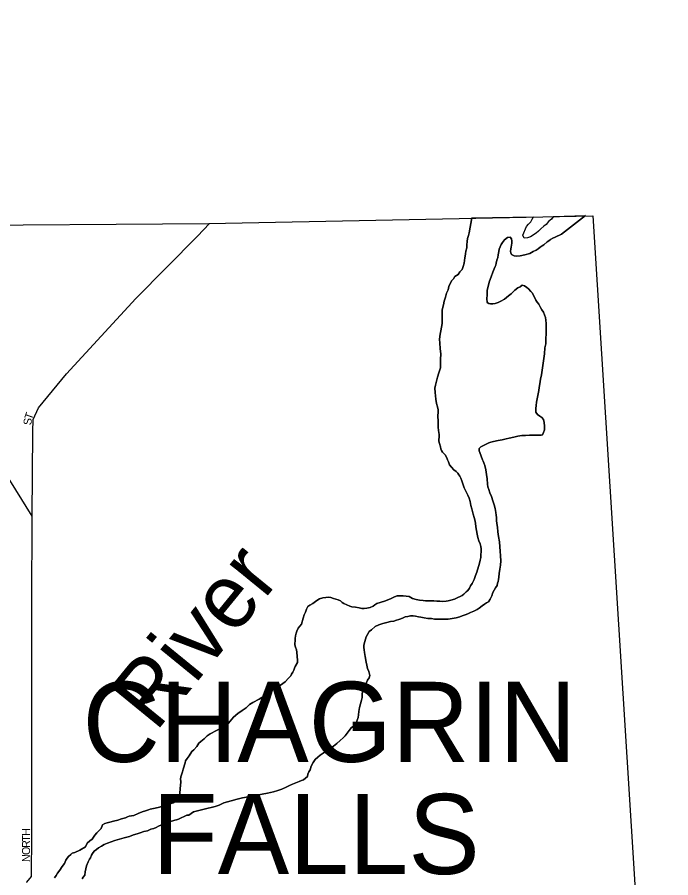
# Model space of a CAD drawing. Extents: x -561 to 1170, y 0 to 846.
# Drawn here: x 468.32 to 479.33, y 226.72 to 241.23 of the extents above; entities that cross this region are included whole.
import ezdxf

# ---------------------------------------------------------------- set-up
doc = ezdxf.new("R2010")
doc.units = 0
for name, color, linetype in [('GM_X_City_Street', 7, 'Continuous'), ('GM_X_City_Street_Text', 7, 'Continuous'), ('GM_X_Corporation_Text', 7, 'Continuous'), ('GM_X_County', 7, 'Continuous'), ('GM_X_Major_River', 7, 'Continuous'), ('GM_X_Major_River_Text', 7, 'Continuous')]:
    doc.layers.add(name, color=color, linetype=linetype)

msp = doc.modelspace()

# ---------------------------------------------------------------- linework, layer by layer
at = {"layer": 'GM_X_City_Street'}
for points in [[(468.568, 232.549), (468.568, 232.549), (468.57, 232.819), (468.579, 234.239), (468.583, 234.45), (468.673, 234.646), (469.145, 235.218), (470.313, 236.49), (471.353, 237.539), (471.555, 237.752)], [(468.57, 232.819), (467.257, 234.92), (466.779, 235.699), (466.564, 236.011), (466.383, 236.247), (466.267, 236.376)], [(468.561, 228.311), (468.562, 231.605), (468.568, 232.549)], [(468.56, 227.464), (468.561, 227.548), (468.561, 228.311)], [(468.473, 226.646), (468.475, 226.648), (468.556, 226.746), (468.56, 227.463), (468.56, 227.464)]]:
    msp.add_lwpolyline(points, dxfattribs=at)
at = {"layer": 'GM_X_County'}
msp.add_lwpolyline([(466.148, 281.711), (466.276, 259.428), (466.313, 253.936), (466.279, 251.796), (466.28, 247.567), (466.28, 245.072), (466.408, 237.742), (466.848, 237.719), (471.546, 237.752), (478.016, 237.883), (478.739, 226.426), (478.848, 224.815), (479.164, 220.147), (479.331, 217.621), (477.752, 217.584), (469.804, 217.395), (466.368, 217.313), (466.37, 216.798), (466.375, 215.749), (466.382, 214.541), (466.407, 209.575)], dxfattribs=at)
at = {"layer": 'GM_X_Major_River'}
for p, q in [((475.977, 237.848), (477.019, 237.867)), ((477.352, 237.871), (477.891, 237.887))]:
    msp.add_line(p, q, dxfattribs=at)
for points in [[(475.977, 237.848), (475.932, 237.599), (475.921, 237.551), (475.906, 237.502), (475.901, 237.453), (475.896, 237.393), (475.891, 237.344), (475.875, 237.29), (475.87, 237.241), (475.865, 237.203), (475.86, 237.176), (475.855, 237.132), (475.85, 237.083), (475.834, 237.029), (475.813, 236.98), (475.775, 236.937), (475.748, 236.893), (475.694, 236.86), (475.668, 236.822), (475.635, 236.789), (475.593, 236.691), (475.577, 236.637), (475.551, 236.577), (475.535, 236.512), (475.514, 236.447), (475.498, 236.381), (475.482, 236.322), (475.477, 236.294), (475.478, 236.262), (475.478, 236.229), (475.478, 236.191), (475.478, 236.159), (475.479, 236.115), (475.479, 236.067), (475.469, 236.007), (475.453, 235.947), (475.443, 235.887), (475.433, 235.806), (475.439, 235.735), (475.445, 235.649), (475.457, 235.551), (475.452, 235.464), (475.448, 235.323), (475.422, 235.236), (475.401, 235.165), (475.38, 235.095), (475.364, 235.03), (475.354, 234.975), (475.36, 234.905), (475.365, 234.851), (475.371, 234.791), (475.383, 234.721), (475.4, 234.661), (475.411, 234.612), (475.411, 234.569), (475.406, 234.515), (475.407, 234.487), (475.413, 234.439), (475.408, 234.379), (475.408, 234.314), (475.414, 234.27), (475.42, 234.227), (475.426, 234.2), (475.426, 234.173), (475.426, 234.146), (475.421, 234.119), (475.421, 234.086), (475.432, 234.043), (475.449, 233.989), (475.455, 233.956), (475.466, 233.929), (475.482, 233.897), (475.526, 233.853), (475.554, 233.805), (475.57, 233.767), (475.582, 233.734), (475.604, 233.686), (475.637, 233.643), (475.675, 233.599), (475.713, 233.573), (475.74, 233.546), (475.757, 233.519), (475.773, 233.492), (475.79, 233.459), (475.807, 233.416), (475.829, 233.362), (475.851, 233.297), (475.884, 233.232), (475.912, 233.172), (475.934, 233.124), (475.951, 233.064), (475.962, 232.999), (475.979, 232.945), (475.99, 232.896), (476.001, 232.853), (476.018, 232.799), (476.029, 232.755), (476.041, 232.701), (476.047, 232.642), (476.058, 232.577), (476.069, 232.517)], [(476.069, 232.517), (476.058, 232.577), (476.047, 232.642), (476.041, 232.701), (476.029, 232.755), (476.018, 232.799), (476.001, 232.853), (475.99, 232.896), (475.979, 232.945), (475.962, 232.999), (475.951, 233.064), (475.934, 233.124), (475.912, 233.172), (475.884, 233.232), (475.851, 233.297), (475.829, 233.362), (475.807, 233.416), (475.79, 233.459), (475.773, 233.492), (475.757, 233.519), (475.74, 233.546), (475.713, 233.573), (475.675, 233.599), (475.637, 233.643), (475.604, 233.686), (475.582, 233.734), (475.57, 233.767), (475.554, 233.805), (475.526, 233.853), (475.482, 233.897), (475.466, 233.929), (475.455, 233.956), (475.449, 233.989), (475.432, 234.043), (475.421, 234.086), (475.421, 234.119), (475.426, 234.146), (475.426, 234.173), (475.426, 234.2), (475.42, 234.227), (475.414, 234.27), (475.408, 234.314), (475.408, 234.379), (475.413, 234.439), (475.407, 234.487), (475.406, 234.515), (475.411, 234.569), (475.411, 234.612), (475.4, 234.661), (475.383, 234.721), (475.371, 234.791), (475.365, 234.851), (475.36, 234.905), (475.354, 234.975), (475.364, 235.03), (475.38, 235.095), (475.401, 235.165), (475.422, 235.236), (475.448, 235.323), (475.452, 235.464), (475.457, 235.551), (475.445, 235.649), (475.439, 235.735), (475.433, 235.806), (475.443, 235.887), (475.453, 235.947), (475.469, 236.007), (475.479, 236.067), (475.479, 236.115), (475.478, 236.159), (475.478, 236.191), (475.478, 236.229), (475.478, 236.262), (475.477, 236.294), (475.482, 236.322), (475.498, 236.381), (475.514, 236.447), (475.535, 236.512), (475.551, 236.577), (475.577, 236.637), (475.593, 236.691), (475.635, 236.789), (475.668, 236.822), (475.694, 236.86), (475.748, 236.893), (475.775, 236.937), (475.813, 236.98), (475.834, 237.029), (475.85, 237.083), (475.855, 237.132), (475.86, 237.176), (475.865, 237.203), (475.87, 237.241), (475.875, 237.29), (475.891, 237.344), (475.896, 237.393), (475.901, 237.453), (475.906, 237.502), (475.921, 237.551), (475.932, 237.599), (475.977, 237.848)], [(476.673, 236.601), (476.64, 236.568), (476.597, 236.535), (476.527, 236.48), (476.468, 236.442), (476.419, 236.42), (476.371, 236.403), (476.333, 236.398), (476.295, 236.397), (476.262, 236.403), (476.235, 236.424), (476.229, 236.489), (476.239, 236.544), (476.239, 236.587), (476.239, 236.63), (476.275, 236.782), (476.302, 236.853), (476.333, 236.935), (476.355, 236.989), (476.371, 237.027), (476.381, 237.054), (476.386, 237.087), (476.402, 237.136), (476.418, 237.179), (476.423, 237.228), (476.433, 237.283), (476.438, 237.321), (476.454, 237.359), (476.47, 237.402), (476.492, 237.435), (476.529, 237.479), (476.578, 237.517), (476.626, 237.523), (476.648, 237.496), (476.654, 237.458), (476.654, 237.42), (476.644, 237.387), (476.639, 237.355), (476.634, 237.327), (476.629, 237.284), (476.634, 237.257), (476.645, 237.23), (476.694, 237.208), (476.732, 237.203), (476.792, 237.209), (476.873, 237.226), (476.954, 237.248), (477.013, 237.281), (477.062, 237.303), (477.094, 237.325), (477.127, 237.358), (477.164, 237.38), (477.191, 237.396), (477.245, 237.445), (477.277, 237.462), (477.304, 237.484), (477.342, 237.506), (477.385, 237.522), (477.488, 237.572), (477.891, 237.887)], [(477.891, 237.887), (477.488, 237.572), (477.385, 237.522), (477.342, 237.506), (477.304, 237.484), (477.277, 237.462), (477.245, 237.445), (477.191, 237.396), (477.164, 237.38), (477.127, 237.358), (477.094, 237.325), (477.062, 237.303), (477.013, 237.281), (476.954, 237.248), (476.873, 237.226), (476.792, 237.209), (476.732, 237.203), (476.694, 237.208), (476.645, 237.23), (476.634, 237.257), (476.629, 237.284), (476.634, 237.327), (476.639, 237.355), (476.644, 237.387), (476.654, 237.42), (476.654, 237.458), (476.648, 237.496), (476.626, 237.523), (476.578, 237.517), (476.529, 237.479), (476.492, 237.435), (476.47, 237.402), (476.454, 237.359), (476.438, 237.321), (476.433, 237.283), (476.423, 237.228), (476.418, 237.179), (476.402, 237.136), (476.386, 237.087), (476.381, 237.054), (476.371, 237.027), (476.355, 236.989), (476.333, 236.935), (476.302, 236.853), (476.275, 236.782), (476.239, 236.63), (476.239, 236.587), (476.239, 236.544), (476.229, 236.489), (476.235, 236.424), (476.262, 236.403), (476.295, 236.397), (476.333, 236.398), (476.371, 236.403), (476.419, 236.42), (476.468, 236.442), (476.527, 236.48), (476.597, 236.535), (476.64, 236.568), (476.673, 236.601)], [(477.352, 237.871), (477.348, 237.864), (477.321, 237.826), (477.272, 237.789), (477.229, 237.74), (477.191, 237.707), (477.143, 237.664), (477.1, 237.626), (477.062, 237.593), (476.965, 237.528), (476.916, 237.512), (476.862, 237.506), (476.835, 237.555), (476.9, 237.701), (476.932, 237.745), (476.97, 237.783), (476.997, 237.826), (477.018, 237.864), (477.019, 237.867)], [(476.459, 231.993), (476.464, 232.064), (476.463, 232.151), (476.457, 232.227), (476.451, 232.303), (476.445, 232.384), (476.428, 232.476), (476.416, 232.557), (476.41, 232.633), (476.399, 232.693), (476.393, 232.747), (476.392, 232.796), (476.386, 232.834), (476.381, 232.883), (476.369, 232.948), (476.352, 233.013), (476.33, 233.078), (476.308, 233.153), (476.28, 233.213), (476.263, 233.267), (476.247, 233.316), (476.241, 233.359), (476.235, 233.451), (476.223, 233.522), (476.212, 233.603), (476.195, 233.673), (476.178, 233.717), (476.167, 233.744), (476.156, 233.771), (476.111, 233.895), (476.1, 233.922), (476.1, 233.96), (476.127, 233.988), (476.165, 234.004), (476.208, 234.026), (476.262, 234.054), (476.3, 234.065), (476.343, 234.081), (476.424, 234.098), (476.489, 234.109), (476.554, 234.121), (476.608, 234.137), (476.684, 234.154), (476.754, 234.171), (476.819, 234.177), (476.884, 234.182), (476.949, 234.183), (477.009, 234.183), (477.047, 234.184), (477.085, 234.184), (477.112, 234.184), (477.144, 234.184), (477.171, 234.19), (477.187, 234.228), (477.203, 234.277), (477.202, 234.336), (477.196, 234.396), (477.185, 234.45), (477.158, 234.483), (477.125, 234.504), (477.087, 234.531), (477.059, 234.574), (477.059, 234.634), (477.064, 234.683), (477.069, 234.742), (477.084, 234.824), (477.095, 234.884), (477.105, 234.938), (477.115, 234.987), (477.126, 235.052), (477.136, 235.128), (477.151, 235.204), (477.161, 235.28), (477.202, 235.557), (477.207, 235.655), (477.223, 235.725), (477.227, 235.812), (477.232, 235.899), (477.231, 235.986), (477.23, 236.067), (477.224, 236.127), (477.219, 236.17), (477.202, 236.214), (477.185, 236.257), (477.158, 236.3), (477.136, 236.338), (477.108, 236.392), (477.081, 236.43), (477.059, 236.462), (477.037, 236.5), (477.02, 236.543), (476.998, 236.581), (476.971, 236.608), (476.932, 236.651), (476.905, 236.673), (476.867, 236.705), (476.829, 236.716), (476.791, 236.688), (476.753, 236.672), (476.705, 236.628), (476.673, 236.601)], [(476.673, 236.601), (476.705, 236.628), (476.753, 236.672), (476.791, 236.688), (476.829, 236.716), (476.867, 236.705), (476.905, 236.673), (476.932, 236.651), (476.971, 236.608), (476.998, 236.581), (477.02, 236.543), (477.037, 236.5), (477.059, 236.462), (477.081, 236.43), (477.108, 236.392), (477.136, 236.338), (477.158, 236.3), (477.185, 236.257), (477.202, 236.214), (477.219, 236.17), (477.224, 236.127), (477.23, 236.067), (477.231, 235.986), (477.232, 235.899), (477.227, 235.812), (477.223, 235.725), (477.207, 235.655), (477.202, 235.557), (477.161, 235.28), (477.151, 235.204), (477.136, 235.128), (477.126, 235.052), (477.115, 234.987), (477.105, 234.938), (477.095, 234.884), (477.084, 234.824), (477.069, 234.742), (477.064, 234.683), (477.059, 234.634), (477.059, 234.574), (477.087, 234.531), (477.125, 234.504), (477.158, 234.483), (477.185, 234.45), (477.196, 234.396), (477.202, 234.336), (477.203, 234.277), (477.187, 234.228), (477.171, 234.19), (477.144, 234.184), (477.112, 234.184), (477.085, 234.184), (477.047, 234.184), (477.009, 234.183), (476.949, 234.183), (476.884, 234.182), (476.819, 234.177), (476.754, 234.171), (476.684, 234.154), (476.608, 234.137), (476.554, 234.121), (476.489, 234.109), (476.424, 234.098), (476.343, 234.081), (476.3, 234.065), (476.262, 234.054), (476.208, 234.026), (476.165, 234.004), (476.127, 233.988), (476.1, 233.96), (476.1, 233.922), (476.111, 233.895), (476.156, 233.771), (476.167, 233.744), (476.178, 233.717), (476.195, 233.673), (476.212, 233.603), (476.223, 233.522), (476.235, 233.451), (476.241, 233.359), (476.247, 233.316), (476.263, 233.267), (476.28, 233.213), (476.308, 233.153), (476.33, 233.078), (476.352, 233.013), (476.369, 232.948), (476.381, 232.883), (476.386, 232.834), (476.392, 232.796), (476.393, 232.747), (476.399, 232.693), (476.41, 232.633), (476.416, 232.557), (476.428, 232.476), (476.445, 232.384), (476.451, 232.303), (476.457, 232.227), (476.463, 232.151), (476.464, 232.064), (476.459, 231.993)], [(476.069, 232.517), (476.081, 232.457), (476.098, 232.403), (476.12, 232.355), (476.131, 232.306), (476.137, 232.268), (476.137, 232.225), (476.132, 232.17), (476.127, 232.121), (476.117, 232.078), (476.106, 232.029), (476.064, 231.877), (476.038, 231.817), (476.017, 231.752), (475.985, 231.686), (475.958, 231.643), (475.937, 231.605), (475.91, 231.567), (475.883, 231.545), (475.845, 231.506), (475.813, 231.479), (475.781, 231.463), (475.743, 231.446), (475.684, 231.419), (475.624, 231.402), (475.581, 231.391), (475.543, 231.385), (475.489, 231.379), (475.44, 231.384), (475.386, 231.384), (475.337, 231.389), (475.288, 231.389), (475.239, 231.389), (475.196, 231.394), (475.158, 231.399), (475.098, 231.404), (475.039, 231.414), (474.979, 231.43), (474.919, 231.462), (474.821, 231.478), (474.761, 231.478), (474.718, 231.477), (474.675, 231.461), (474.616, 231.433), (474.524, 231.389), (474.432, 231.362), (474.378, 231.345), (474.345, 231.323), (474.313, 231.301), (474.265, 231.279), (474.21, 231.268), (474.162, 231.262), (474.124, 231.262), (474.08, 231.272), (474.015, 231.283), (473.955, 231.288), (473.923, 231.299), (473.819, 231.347), (473.792, 231.363), (473.765, 231.39), (473.727, 231.406), (473.683, 231.422), (473.645, 231.432), (473.602, 231.448), (473.569, 231.454), (473.515, 231.448), (473.466, 231.442), (473.412, 231.425), (473.38, 231.409), (473.342, 231.381), (473.299, 231.349), (473.25, 231.316), (473.213, 231.294), (473.191, 231.25), (473.176, 231.201), (473.154, 231.158), (473.133, 231.098), (473.107, 231), (473.053, 230.929), (473.027, 230.88), (473.016, 230.848), (473.006, 230.804), (473.001, 230.755), (473.001, 230.717), (472.996, 230.674), (472.996, 230.647), (473.007, 230.609), (473.024, 230.566), (473.03, 230.528), (473.036, 230.452), (473.042, 230.392), (473.037, 230.354), (472.999, 230.283), (472.989, 230.256), (472.978, 230.224), (472.962, 230.191), (472.941, 230.153), (472.925, 230.126), (472.887, 230.087), (472.834, 230.027), (472.753, 229.967)], [(472.753, 229.967), (472.834, 230.027), (472.887, 230.087), (472.925, 230.126), (472.941, 230.153), (472.962, 230.191), (472.978, 230.224), (472.989, 230.256), (472.999, 230.283), (473.037, 230.354), (473.042, 230.392), (473.036, 230.452), (473.03, 230.528), (473.024, 230.566), (473.007, 230.609), (472.996, 230.647), (472.996, 230.674), (473.001, 230.717), (473.001, 230.755), (473.006, 230.804), (473.016, 230.848), (473.027, 230.88), (473.053, 230.929), (473.107, 231), (473.133, 231.098), (473.154, 231.158), (473.176, 231.201), (473.191, 231.25), (473.213, 231.294), (473.25, 231.316), (473.299, 231.349), (473.342, 231.381), (473.38, 231.409), (473.412, 231.425), (473.466, 231.442), (473.515, 231.448), (473.569, 231.454), (473.602, 231.448), (473.645, 231.432), (473.683, 231.422), (473.727, 231.406), (473.765, 231.39), (473.792, 231.363), (473.819, 231.347), (473.923, 231.299), (473.955, 231.288), (474.015, 231.283), (474.08, 231.272), (474.124, 231.262), (474.162, 231.262), (474.21, 231.268), (474.265, 231.279), (474.313, 231.301), (474.345, 231.323), (474.378, 231.345), (474.432, 231.362), (474.524, 231.389), (474.616, 231.433), (474.675, 231.461), (474.718, 231.477), (474.761, 231.478), (474.821, 231.478), (474.919, 231.462), (474.979, 231.43), (475.039, 231.414), (475.098, 231.404), (475.158, 231.399), (475.196, 231.394), (475.239, 231.389), (475.288, 231.389), (475.337, 231.389), (475.386, 231.384), (475.44, 231.384), (475.489, 231.379), (475.543, 231.385), (475.581, 231.391), (475.624, 231.402), (475.684, 231.419), (475.743, 231.446), (475.781, 231.463), (475.813, 231.479), (475.845, 231.506), (475.883, 231.545), (475.91, 231.567), (475.937, 231.605), (475.958, 231.643), (475.985, 231.686), (476.017, 231.752), (476.038, 231.817), (476.064, 231.877), (476.106, 232.029), (476.117, 232.078), (476.127, 232.121), (476.132, 232.17), (476.137, 232.225), (476.137, 232.268), (476.131, 232.306), (476.12, 232.355), (476.098, 232.403), (476.081, 232.457), (476.069, 232.517)], [(473.174, 228.402), (473.206, 228.429), (473.216, 228.467), (473.232, 228.511), (473.254, 228.544), (473.269, 228.603), (473.301, 228.663), (473.339, 228.718), (473.382, 228.756), (473.419, 228.789), (473.473, 228.822), (473.522, 228.86), (473.587, 228.898), (473.646, 228.942), (473.705, 228.986), (473.759, 229.035), (473.807, 229.079), (473.845, 229.117), (473.877, 229.161), (473.909, 229.204), (473.952, 229.253), (474.006, 229.292), (474.033, 229.341), (474.048, 229.379), (474.064, 229.422), (474.069, 229.471), (474.074, 229.526), (474.085, 229.591), (474.1, 229.656), (474.116, 229.716), (474.132, 229.759), (474.131, 229.824), (474.147, 229.911), (474.189, 229.987), (474.221, 230.053), (474.248, 230.091), (474.259, 230.134), (474.242, 230.199), (474.22, 230.253), (474.208, 230.308), (474.197, 230.356), (474.18, 230.454), (474.168, 230.519), (474.162, 230.568), (474.157, 230.606), (474.156, 230.638), (474.162, 230.665), (474.198, 230.785), (474.22, 230.823), (474.246, 230.877), (474.284, 230.905), (474.349, 230.96), (474.408, 230.987), (474.478, 231.009), (474.543, 231.026), (474.608, 231.043), (474.662, 231.048), (474.706, 231.065), (474.749, 231.076), (474.781, 231.087), (474.819, 231.104), (474.857, 231.12), (474.9, 231.126), (474.943, 231.137), (474.987, 231.137), (475.03, 231.132), (475.079, 231.122), (475.117, 231.117), (475.177, 231.106), (475.237, 231.096), (475.296, 231.091), (475.351, 231.08), (475.432, 231.081), (475.508, 231.081), (475.578, 231.082), (475.649, 231.093), (475.714, 231.104), (475.773, 231.121), (475.816, 231.137), (475.865, 231.154), (475.908, 231.171), (475.957, 231.193), (476.011, 231.22), (476.07, 231.248), (476.102, 231.269), (476.151, 231.308), (476.194, 231.335), (476.226, 231.357), (476.259, 231.374), (476.285, 231.417), (476.317, 231.477), (476.333, 231.531), (476.376, 231.613), (476.403, 231.651), (476.413, 231.689), (476.424, 231.716), (476.429, 231.754), (476.434, 231.792), (476.439, 231.852), (476.449, 231.923), (476.459, 231.993)], [(476.459, 231.993), (476.449, 231.923), (476.439, 231.852), (476.434, 231.792), (476.429, 231.754), (476.424, 231.716), (476.413, 231.689), (476.403, 231.651), (476.376, 231.613), (476.333, 231.531), (476.317, 231.477), (476.285, 231.417), (476.259, 231.374), (476.226, 231.357), (476.194, 231.335), (476.151, 231.308), (476.102, 231.269), (476.07, 231.248), (476.011, 231.22), (475.957, 231.193), (475.908, 231.171), (475.865, 231.154), (475.816, 231.137), (475.773, 231.121), (475.714, 231.104), (475.649, 231.093), (475.578, 231.082), (475.508, 231.081), (475.432, 231.081), (475.351, 231.08), (475.296, 231.091), (475.237, 231.096), (475.177, 231.106), (475.117, 231.117), (475.079, 231.122), (475.03, 231.132), (474.987, 231.137), (474.943, 231.137), (474.9, 231.126), (474.857, 231.12), (474.819, 231.104), (474.781, 231.087), (474.749, 231.076), (474.706, 231.065), (474.662, 231.048), (474.608, 231.043), (474.543, 231.026), (474.478, 231.009), (474.408, 230.987), (474.349, 230.96), (474.284, 230.905), (474.246, 230.877), (474.22, 230.823), (474.198, 230.785), (474.162, 230.665), (474.156, 230.638), (474.157, 230.606), (474.162, 230.568), (474.168, 230.519), (474.18, 230.454), (474.197, 230.356), (474.208, 230.308), (474.22, 230.253), (474.242, 230.199), (474.259, 230.134), (474.248, 230.091), (474.221, 230.053), (474.189, 229.987), (474.147, 229.911), (474.131, 229.824), (474.132, 229.759), (474.116, 229.716), (474.1, 229.656), (474.085, 229.591), (474.074, 229.526), (474.069, 229.471), (474.064, 229.422), (474.048, 229.379), (474.033, 229.341), (474.006, 229.292), (473.952, 229.253), (473.909, 229.204), (473.877, 229.161), (473.845, 229.117), (473.807, 229.079), (473.759, 229.035), (473.705, 228.986), (473.646, 228.942), (473.587, 228.898), (473.522, 228.86), (473.473, 228.822), (473.419, 228.789), (473.382, 228.756), (473.339, 228.718), (473.301, 228.663), (473.269, 228.603), (473.254, 228.544), (473.232, 228.511), (473.216, 228.467), (473.206, 228.429), (473.174, 228.402)], [(472.753, 229.967), (472.683, 229.929), (472.629, 229.896), (472.57, 229.863), (472.5, 229.803), (472.392, 229.731), (472.289, 229.677), (472.23, 229.644), (472.176, 229.589), (472.106, 229.54), (472.036, 229.49), (471.961, 229.43), (471.848, 229.294), (471.676, 229.206), (471.568, 229.151), (471.519, 229.118), (471.465, 229.063), (471.412, 229.02), (471.379, 228.992), (471.342, 228.938), (471.294, 228.878), (471.256, 228.851), (471.213, 228.78), (471.181, 228.731), (471.154, 228.693), (471.144, 228.66), (471.133, 228.627), (471.123, 228.589), (471.112, 228.551), (471.102, 228.508), (471.086, 228.459), (471.075, 228.426), (471.065, 228.383), (471.071, 228.345), (471.066, 228.274), (471.061, 228.231), (471.061, 228.204), (471.056, 228.166), (471.056, 228.133), (471.046, 228.09), (471.041, 228.062), (471.03, 228.035), (470.944, 227.986), (470.874, 227.964), (470.83, 227.953), (470.792, 227.941), (470.711, 227.914), (470.641, 227.897), (470.582, 227.886), (470.554, 227.88), (470.527, 227.869), (470.479, 227.853), (470.419, 227.831), (470.355, 227.803), (470.279, 227.77), (470.203, 227.759), (470.176, 227.748), (470.138, 227.731), (470.073, 227.714), (470.009, 227.692), (469.938, 227.675), (469.879, 227.659), (469.83, 227.648), (469.792, 227.637), (469.754, 227.615), (469.733, 227.555), (469.69, 227.511), (469.658, 227.478), (469.621, 227.44), (469.578, 227.375), (469.54, 227.342), (469.497, 227.304), (469.465, 227.244), (469.368, 227.189), (469.287, 227.15), (469.244, 227.134), (469.217, 227.117), (469.179, 227.079), (469.158, 227.052), (469.136, 227.019), (469.11, 226.965), (469.072, 226.91), (469.035, 226.85), (468.997, 226.801), (468.971, 226.758), (468.944, 226.72)], [(468.944, 226.72), (468.971, 226.758), (468.997, 226.801), (469.035, 226.85), (469.072, 226.91), (469.11, 226.965), (469.136, 227.019), (469.158, 227.052), (469.179, 227.079), (469.217, 227.117), (469.244, 227.134), (469.287, 227.15), (469.368, 227.189), (469.465, 227.244), (469.497, 227.304), (469.54, 227.342), (469.578, 227.375), (469.621, 227.44), (469.658, 227.478), (469.69, 227.511), (469.733, 227.555), (469.754, 227.615), (469.792, 227.637), (469.83, 227.648), (469.879, 227.659), (469.938, 227.675), (470.009, 227.692), (470.073, 227.714), (470.138, 227.731), (470.176, 227.748), (470.203, 227.759), (470.279, 227.77), (470.355, 227.803), (470.419, 227.831), (470.479, 227.853), (470.527, 227.869), (470.554, 227.88), (470.582, 227.886), (470.641, 227.897), (470.711, 227.914), (470.792, 227.941), (470.83, 227.953), (470.874, 227.964), (470.944, 227.986), (471.03, 228.035), (471.041, 228.062), (471.046, 228.09), (471.056, 228.133), (471.056, 228.166), (471.061, 228.204), (471.061, 228.231), (471.066, 228.274), (471.071, 228.345), (471.065, 228.383), (471.075, 228.426), (471.086, 228.459), (471.102, 228.508), (471.112, 228.551), (471.123, 228.589), (471.133, 228.627), (471.144, 228.66), (471.154, 228.693), (471.181, 228.731), (471.213, 228.78), (471.256, 228.851), (471.294, 228.878), (471.342, 228.938), (471.379, 228.992), (471.412, 229.02), (471.465, 229.063), (471.519, 229.118), (471.568, 229.151), (471.676, 229.206), (471.848, 229.294), (471.961, 229.43), (472.036, 229.49), (472.106, 229.54), (472.176, 229.589), (472.23, 229.644), (472.289, 229.677), (472.392, 229.731), (472.5, 229.803), (472.57, 229.863), (472.629, 229.896), (472.683, 229.929), (472.753, 229.967)], [(469.41, 226.706), (469.426, 226.734), (469.453, 226.766), (469.458, 226.821), (469.484, 226.924), (469.511, 226.989), (469.532, 227.033), (469.548, 227.06), (469.569, 227.103), (469.585, 227.131), (469.612, 227.169), (469.65, 227.196), (469.687, 227.229), (469.736, 227.256), (469.779, 227.284), (469.839, 227.306), (469.898, 227.328), (469.963, 227.35), (470.039, 227.372), (470.12, 227.395), (470.206, 227.417), (470.276, 227.444), (470.336, 227.461), (470.39, 227.478), (470.449, 227.5), (470.509, 227.516), (470.568, 227.539), (470.617, 227.555), (470.66, 227.572), (470.698, 227.594), (470.763, 227.621), (470.833, 227.654), (470.892, 227.671), (470.936, 227.682), (470.974, 227.693), (471.001, 227.699), (471.033, 227.71), (471.173, 227.776), (471.206, 227.776), (471.287, 227.831), (471.379, 227.859), (471.444, 227.875), (471.487, 227.886), (471.536, 227.898), (471.584, 227.909), (471.649, 227.925), (471.719, 227.948), (471.8, 227.986), (471.919, 228.019), (472.022, 228.047), (472.114, 228.07), (472.206, 228.086), (472.298, 228.103), (472.368, 228.115), (472.444, 228.131), (472.536, 228.148), (472.634, 228.171), (472.709, 228.193), (472.774, 228.215), (472.85, 228.248), (472.904, 228.275), (472.958, 228.298), (473.012, 228.325), (473.066, 228.347), (473.109, 228.364), (473.141, 228.375), (473.174, 228.402)], [(473.174, 228.402), (473.141, 228.375), (473.109, 228.364), (473.066, 228.347), (473.012, 228.325), (472.958, 228.298), (472.904, 228.275), (472.85, 228.248), (472.774, 228.215), (472.709, 228.193), (472.634, 228.171), (472.536, 228.148), (472.444, 228.131), (472.368, 228.115), (472.298, 228.103), (472.206, 228.086), (472.114, 228.07), (472.022, 228.047), (471.919, 228.019), (471.8, 227.986), (471.719, 227.948), (471.649, 227.925), (471.584, 227.909), (471.536, 227.898), (471.487, 227.886), (471.444, 227.875), (471.379, 227.859), (471.287, 227.831), (471.206, 227.776), (471.173, 227.776), (471.033, 227.71), (471.001, 227.699), (470.974, 227.693), (470.936, 227.682), (470.892, 227.671), (470.833, 227.654), (470.763, 227.621), (470.698, 227.594), (470.66, 227.572), (470.617, 227.555), (470.568, 227.539), (470.509, 227.516), (470.449, 227.5), (470.39, 227.478), (470.336, 227.461), (470.276, 227.444), (470.206, 227.417), (470.12, 227.395), (470.039, 227.372), (469.963, 227.35), (469.898, 227.328), (469.839, 227.306), (469.779, 227.284), (469.736, 227.256), (469.687, 227.229), (469.65, 227.196), (469.612, 227.169), (469.585, 227.131), (469.569, 227.103), (469.548, 227.06), (469.532, 227.033), (469.511, 226.989), (469.484, 226.924), (469.458, 226.821), (469.453, 226.766), (469.426, 226.734), (469.41, 226.706)]]:
    msp.add_lwpolyline(points, dxfattribs=at)

# ---------------------------------------------------------------- texts
at = {"layer": 'GM_X_City_Street_Text'}
for s, rotation, p in [('T', 70.1219, (468.56, 234.435)), ('S', 85.2681, (468.554, 234.35)), ('H', 89.6887, (468.533, 227.426)), ('T', 89.6721, (468.532, 227.331)), ('R', 89.6843, (468.531, 227.224)), ('O', 89.6887, (468.531, 227.105)), ('N', 89.6939, (468.53, 226.987))]:
    msp.add_text(s, height=0.135, rotation=rotation, dxfattribs=at).set_placement(p)
at = {"layer": 'GM_X_Corporation_Text'}
for s, p in [('CHAGRIN', (469.417, 228.676)), ('FALLS', (470.593, 226.785))]:
    msp.add_text(s, height=1.35, rotation=0, dxfattribs=at).set_placement(p)
at = {"layer": 'GM_X_Major_River_Text'}
msp.add_text('River', height=1.0806, rotation=50.7757, dxfattribs=at).set_placement((470.649, 229.165))

doc.saveas('drawing.dxf')
